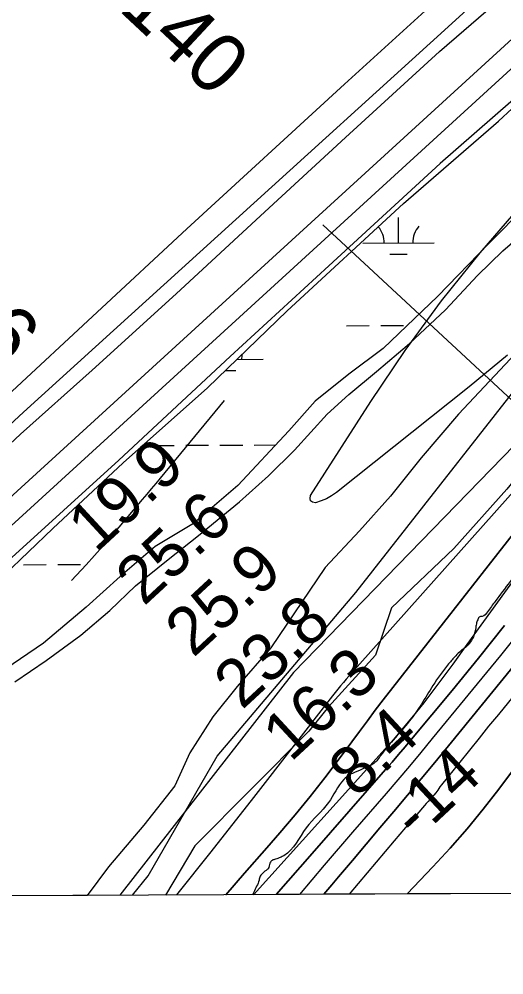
# Model space of a CAD drawing. Extents: x 3419139 to 3457078, y 540382 to 565875.
# Drawn here: x 3448697 to 3449376, y 545772 to 547111 of the extents above; entities that cross this region are included whole.
import ezdxf

# ---------------------------------------------------------------- set-up
doc = ezdxf.new("R2010")
doc.units = 0
for name, color, linetype in [('V-GRID-FRAM', 7, 'Continuous'), ('V-LEVE-TOET', 7, 'Continuous'), ('V-RIVR-EDGE', 7, 'Continuous'), ('V-RIVR-RANG', 7, 'Continuous'), ('V-RIVR-RANG-IDEN', 7, 'Continuous'), ('V-ROAD-CNTR', 7, 'Continuous'), ('V-SITE-VEGE', 7, 'Continuous'), ('V-SURV-LINE', 7, 'Continuous'), ('V-TOPO-DPTH', 7, 'Continuous'), ('V-TOPO-MAJR', 7, 'Continuous'), ('V-TOPO-MINR', 7, 'Continuous'), ('V-TOPO-WATR', 7, 'Continuous'), ('V-WETL-SWMP', 7, 'Continuous')]:
    doc.layers.add(name, color=color, linetype=linetype)

msp = doc.modelspace()

# ---------------------------------------------------------------- linework, layer by layer
at = {"layer": 'V-GRID-FRAM'}
msp.add_lwpolyline([(3423200.9, 563955.1), (3454837.9, 564093.1), (3454925.2, 545910.2), (3423272.3, 545772.1), (3423200.9, 563955.1)], dxfattribs=at)
at = {"layer": 'V-LEVE-TOET'}
for points in [[(3448002.8, 545880), (3448065.1, 545941.4), (3448175.5, 546041.1), (3448247.5, 546106.2), (3448363.9, 546215.8), (3448449.4, 546298.8), (3448569.8, 546408.5), (3448699, 546529.2), (3448799.5, 546619), (3448916.7, 546725.8), (3449041.1, 546840.6), (3449154, 546944.6), (3449285.6, 547065.4), (3449408.4, 547171.8), (3449532, 547283.4), (3449654, 547395.4), (3449787.5, 547516.1), (3449918.6, 547633.3), (3450053.8, 547757.6), (3450126.1, 547831.1)], [(3450138.4, 547682.7), (3450029.5, 547580.6), (3449932.1, 547490.5), (3449815.3, 547381.6), (3449766, 547336.8), (3449659.9, 547241.8), (3449558.5, 547148.9), (3449436.9, 547039.7), (3449286.7, 546908.2), (3449130.9, 546765.3), (3448992.6, 546638.2), (3448836.8, 546492.8), (3448681.4, 546351.8), (3448535.5, 546216.4), (3448408.4, 546097.6), (3448350.3, 546047.6), (3448249.8, 545950.7), (3448176, 545880.7)]]:
    msp.add_lwpolyline(points, dxfattribs=at)
at = {"layer": 'V-RIVR-EDGE'}
msp.add_spline([(3451925, 549011.8), (3451906.9, 548998.2), (3451896.5, 548990.8), (3451890.8, 548986.7), (3451875, 548972.3), (3451838.7, 548937.3), (3451815.1, 548916.8), (3451777.1, 548879.3), (3451754.8, 548857.1), (3451741.5, 548843.5), (3451725, 548828.3), (3451716.7, 548821.8), (3451713.4, 548821.3), (3451708.1, 548820.5), (3451704.7, 548816.8), (3451702.3, 548810.7), (3451684.1, 548789.3), (3451651.8, 548755.1), (3451627.4, 548730.8), (3451620, 548725.9), (3451613.8, 548725.5), (3451610.9, 548724.7), (3451608.8, 548722.6), (3451607.2, 548720.2), (3451606.3, 548711.9), (3451594.3, 548698.7), (3451584.8, 548688), (3451576.6, 548684.4), (3451565.8, 548677), (3451549.7, 548663), (3451524.5, 548637.9), (3451489.4, 548604.6), (3451461.7, 548579.1), (3451446.4, 548566.7), (3451433.6, 548556.9), (3451415.8, 548544.5), (3451408.4, 548537.9), (3451388.9, 548508.7), (3451359.9, 548468.4), (3451343, 548449), (3451327.3, 548433.4), (3451287.2, 548395.6), (3451273.9, 548379.5), (3451265.2, 548366.7), (3451258.2, 548357.3), (3451242.1, 548340), (3451208.6, 548307.1), (3451174.3, 548272.9), (3451127.1, 548222.3), (3451103.6, 548199.3), (3451092.8, 548191.1), (3451087.9, 548184.5), (3451081.7, 548175), (3451074.6, 548169.3), (3451066.4, 548163.1), (3451063.9, 548161), (3451061.4, 548154.9), (3451056.4, 548150.7), (3451049, 548144.2), (3451044.4, 548135.5), (3451038.6, 548125.6), (3451024.6, 548112.9), (3450996.9, 548090.7), (3450984.1, 548083.7), (3450968.4, 548079.6), (3450953.2, 548075.9), (3450948.2, 548073.1), (3450944.5, 548064.4), (3450943.2, 548062.4), (3450938.7, 548062.4), (3450937, 548059.9), (3450933.3, 548054.1), (3450926.3, 548049.6), (3450919.3, 548045.5), (3450916.4, 548042.6), (3450913.1, 548038.5), (3450907.7, 548036), (3450903.1, 548031.9), (3450898.6, 548027.4), (3450884.5, 548004.3), (3450877.5, 547990.3), (3450865.4, 547964), (3450858.4, 547953.3), (3450851.4, 547947.1), (3450846.4, 547943.8), (3450841.1, 547938.9), (3450836.9, 547933.9), (3450834, 547925.3), (3450830.3, 547920.8), (3450813.8, 547915.4), (3450791.5, 547902.3), (3450765.8, 547879.3), (3450757.2, 547871.9), (3450751.4, 547869.4), (3450748.5, 547869.8), (3450740.7, 547868.2), (3450728.7, 547857.1), (3450719.2, 547846.4), (3450715.4, 547842.7), (3450714.6, 547838.6), (3450712.5, 547834.9), (3450698.5, 547818.8), (3450679.9, 547799.1), (3450660, 547778.1), (3450655.5, 547773.1), (3450650.1, 547771.5), (3450644.3, 547771.5), (3450637.3, 547769.5), (3450622.4, 547753.8), (3450615, 547744.8), (3450605.5, 547736.6), (3450602.2, 547731.2), (3450596.8, 547715.1), (3450588.9, 547703.6), (3450582.7, 547699.9), (3450577.7, 547695.4), (3450564.1, 547681), (3450557.1, 547676.5), (3450549.2, 547672), (3450543.4, 547662.9), (3450538.5, 547651.8), (3450535.6, 547646), (3450535.1, 547638.6), (3450535.1, 547625), (3450533.4, 547618), (3450525.2, 547607.7), (3450500.3, 547578), (3450469.7, 547546.4), (3450444.9, 547518.8), (3450425.9, 547499.5), (3450395.3, 547464.5), (3450367.6, 547435.3), (3450339.1, 547404.8), (3450310.1, 547376.8), (3450301.5, 547370.3), (3450296.9, 547367.8), (3450289, 547356.7), (3450281.2, 547345.6), (3450275.8, 547338.6), (3450270.4, 547336.9), (3450265.1, 547332), (3450258.9, 547327.5), (3450246.1, 547318.4), (3450231.2, 547298.3), (3450212.1, 547275.6), (3450187.7, 547248.1), (3450160.9, 547218.4), (3450144.7, 547202.4), (3450126.5, 547184.3), (3450110, 547166.2), (3450091, 547148.1), (3450072.4, 547127.9), (3450049.6, 547104.1), (3450015.3, 547069.9), (3449993, 547047.3), (3449946.7, 546988.4), (3449899.5, 546934.9), (3449866.9, 546902), (3449840.4, 546865.8), (3449803.6, 546824.6), (3449770.9, 546786), (3449751, 546765.4), (3449725.8, 546739.9), (3449714.2, 546724.2), (3449695.6, 546703.3), (3449687.3, 546690.9), (3449677.4, 546669.1), (3449668.7, 546652.2), (3449652.1, 546629.9), (3449637.7, 546611), (3449605, 546571.5), (3449570.2, 546534.5), (3449552.1, 546517.2), (3449532.2, 546499.1), (3449526.4, 546495), (3449523.1, 546489.6), (3449519, 546484.3), (3449512.8, 546478.9), (3449498.3, 546467), (3449486.8, 546460.4), (3449478.1, 546456.8), (3449473.5, 546450.2), (3449462.8, 546427.5), (3449454.5, 546412.7), (3449449.1, 546400.7), (3449436.7, 546385.1), (3449418.1, 546364.9), (3449384.6, 546323), (3449363.5, 546295), (3449353.1, 546280.6), (3449345.3, 546274), (3449341.5, 546273.2), (3449339.9, 546270.7), (3449337.8, 546265.3), (3449336.6, 546258.7), (3449333.2, 546245.5), (3449327.4, 546236.1), (3449320, 546229.1), (3449315.4, 546225.8), (3449308.4, 546218.8), (3449298.5, 546207.7), (3449276.6, 546177.2), (3449260.4, 546151.3), (3449243.9, 546127.8), (3449220.7, 546100.7), (3449203.7, 546079.7), (3449193.8, 546068.1), (3449181.8, 546062), (3449167.8, 546055.8), (3449160.4, 546052.6), (3449151.7, 546045.6), (3449130.2, 546013.4), (3449099.1, 545978.1), (3449067.7, 545939), (3449062.7, 545936.5), (3449056.1, 545934), (3449051.2, 545932.4), (3449048.3, 545928.7), (3449045.8, 545920.9), (3449042.9, 545918.4), (3449036.7, 545913.1), (3449034.6, 545910.2), (3449033, 545904.8), (3449025.5, 545887.9), (3449024, 545884.4)], degree=3, dxfattribs=at)
at = {"layer": 'V-RIVR-RANG'}
msp.add_line((3449122.4, 546822.6), (3449854.9, 546141.9), dxfattribs=at)
at = {"layer": 'V-ROAD-CNTR'}
msp.add_lwpolyline([(3451271.6, 549074.2), (3450713.7, 548477.6), (3450243.6, 547984.9), (3450097.7, 547834.1), (3449843.6, 547597.6), (3449297.9, 547099.7), (3448703.3, 546560), (3448233.6, 546124.2), (3447968.6, 545883.1)], dxfattribs=at)
at = {"layer": 'V-SITE-VEGE'}
for p, q in [((3449356.5, 547205.5), (3449152.9, 547019.4)), ((3449152.9, 547019.4), (3448932, 546816.7)), ((3448932, 546816.7), (3448680.5, 546583.4)), ((3449374.4, 546786.2), (3449402, 546809.7)), ((3449339, 546751.6), (3449374.4, 546786.2)), ((3449294.2, 546703.6), (3449339, 546751.6)), ((3449453, 546707.5), (3449312.2, 546557.3)), ((3449243.8, 546656.4), (3449294.2, 546703.6)), ((3449197.4, 546617.1), (3449243.8, 546656.4)), ((3449158.9, 546584.9), (3449197.4, 546617.1)), ((3449128.2, 546557.4), (3449158.9, 546584.9)), ((3449082.6, 546507.1), (3449128.2, 546557.4)), ((3449312.2, 546557.3), (3449260.3, 546496)), ((3449046.4, 546470.9), (3449082.6, 546507.1)), ((3449260.3, 546496), (3449217, 546442.5)), ((3449005.5, 546434.8), (3449046.4, 546470.9)), ((3449217, 546442.5), (3449173.8, 546393.8)), ((3448948, 546387.6), (3449005.5, 546434.8)), ((3448905.6, 546353.8), (3448948, 546387.6)), ((3449173.8, 546393.8), (3449125.8, 546342.7)), ((3448859.9, 546316.8), (3448905.6, 546353.8)), ((3449125.8, 546342.7), (3449049.4, 546230.3)), ((3448823.8, 546282.2), (3448859.9, 546316.8)), ((3448783.6, 546247.7), (3448823.8, 546282.2)), ((3448734.9, 546212.3), (3448783.6, 546247.7)), ((3449049.4, 546230.3), (3449002.2, 546176)), ((3448690.8, 546182.4), (3448734.9, 546212.3)), ((3449002.2, 546176), (3448968.4, 546133.6)), ((3448968.4, 546133.6), (3448936.1, 546083.2)), ((3448936.1, 546083.2), (3448914.9, 546036.9)), ((3448914.9, 546036.9), (3448871.6, 545981.8)), ((3448871.6, 545981.8), (3448822.1, 545923.6)), ((3448822.1, 545923.6), (3448792.2, 545883.4)), ((3448792.2, 545883.4), (3448365.5, 545881.6))]:
    msp.add_line(p, q, dxfattribs=at)
msp.add_lwpolyline([(3448855.6, 545883.7), (3448877.5, 545910.6), (3448974.5, 546078.2), (3449168.5, 546307.6), (3449459.4, 546678.2), (3449507.9, 546704.6), (3449547.6, 546722.3), (3449586.8, 546707.9), (3449525, 546631.8), (3449483.6, 546579), (3449422.5, 546504.2), (3449380.2, 546452.3), (3449305.8, 546369.3), (3449218.5, 546286.3), (3449196.1, 546219.7), (3449130.5, 546147.3), (3449102.9, 546113.5), (3448943.1, 545953), (3448902.2, 545883.9)], dxfattribs=at)
at = {"layer": 'V-SURV-LINE'}
for points in [[(3448071.1, 545880.3), (3450108.1, 547741.9)], [(3450128.3, 547719.7), (3448115.8, 545880.5)]]:
    msp.add_lwpolyline(points, dxfattribs=at)
at = {"layer": 'V-TOPO-DPTH'}
for p, q in [((3449057.2, 545884.6), (3448986.3, 545884.3)), ((3449123.6, 545884.9), (3449057.2, 545884.6)), ((3449240.4, 545885.4), (3449123.6, 545884.9)), ((3449404.6, 545886.1), (3449240.4, 545885.4))]:
    msp.add_line(p, q, dxfattribs=at)
for points in [[(3448986.3, 545884.3), (3449012.8, 545914.4), (3449043.9, 545950), (3449062.3, 545971.2), (3449083.7, 545996.4), (3449104.7, 546022.1), (3449125.2, 546048.2), (3449145.2, 546074.6), (3449162.8, 546098.4), (3449173.7, 546113.1), (3449184.7, 546127.9), (3449195.7, 546142.6), (3449206.8, 546157.3), (3449478.9, 546504.8), (3449540.9, 546577.7), (3449695, 546754.9), (3449710.2, 546772.3), (3449725.5, 546789.5), (3449740.9, 546806.6), (3449756.4, 546823.7), (3449904.6, 546984.8), (3449946.5, 547030.5), (3449988.5, 547076.2), (3450030.4, 547121.9)], [(3450219.8, 547111.2), (3449961.3, 546809.2), (3449941.6, 546786.2), (3449922.1, 546763.1), (3449902.6, 546739.9), (3449883.3, 546716.7), (3449864, 546693.3), (3449844.9, 546669.9), (3449826, 546646.3), (3449807.1, 546622.6), (3449432.7, 546119.5), (3449426.6, 546110.1), (3449420.2, 546101), (3449369, 546032.4), (3449347.1, 546004.1), (3449324.5, 545976.4), (3449300.9, 545949.5), (3449276.6, 545923.2), (3449240.4, 545885.4)], [(3449240.4, 545885.4), (3449276.6, 545923.2), (3449300.9, 545949.5), (3449324.5, 545976.4), (3449347.1, 546004.1), (3449369, 546032.4), (3449420.2, 546101), (3449426.6, 546110.1), (3449432.7, 546119.5), (3449807.1, 546622.6), (3449826, 546646.3), (3449844.9, 546669.9), (3449864, 546693.3), (3449883.3, 546716.7), (3449902.6, 546739.9), (3449922.1, 546763.1), (3449941.6, 546786.2), (3449961.3, 546809.2), (3450219.8, 547111.2)], [(3449123.6, 545884.9), (3449134.8, 545898.1), (3449144.4, 545909.4), (3449163.7, 545932.2), (3449183.1, 545955.1), (3449202.4, 545977.9), (3449221.8, 546000.7), (3449241.1, 546023.6), (3449260.3, 546046.5), (3449279.4, 546069.6), (3449298.4, 546092.7), (3449629.3, 546498.6)], [(3449629.3, 546498.6), (3449298.4, 546092.7), (3449279.4, 546069.6), (3449260.3, 546046.5), (3449241.1, 546023.6), (3449221.8, 546000.7), (3449202.4, 545977.9), (3449183.1, 545955.1), (3449163.7, 545932.2), (3449144.4, 545909.4), (3449134.8, 545898.1), (3449123.6, 545884.9)], [(3449057.2, 545884.6), (3449107.2, 545942.1), (3449210.3, 546059.6), (3449219.4, 546070.1), (3449228.5, 546080.7), (3449237.5, 546091.3), (3449246.5, 546102), (3449303.4, 546170.4), (3449340.3, 546215.7), (3449376.9, 546261.3)], [(3449376.9, 546261.3), (3449340.3, 546215.7), (3449303.4, 546170.4), (3449246.5, 546102), (3449237.5, 546091.3), (3449228.5, 546080.7), (3449219.4, 546070.1), (3449210.3, 546059.6), (3449107.2, 545942.1), (3449057.2, 545884.6)]]:
    msp.add_lwpolyline(points, dxfattribs=at)
at = {"layer": 'V-TOPO-MAJR'}
msp.add_lwpolyline([(3449381.2, 546640.2), (3449327.3, 546595.7), (3449141.5, 546447.5), (3449134.7, 546442.8), (3449127.7, 546438.8), (3449120.1, 546435.8), (3449112.3, 546433.4), (3449108.1, 546434.2), (3449105.2, 546436.1), (3449104.5, 546439.3), (3449105.1, 546443.6), (3449189.4, 546575.1), (3449237.7, 546646.4), (3449288.4, 546716.1), (3449342.5, 546783.1), (3449398.9, 546848.3)], dxfattribs=at)
at = {"layer": 'V-TOPO-MINR'}
for points in [[(3450111.8, 547257.5), (3449908.2, 547029.7), (3449875, 546992.5), (3449841.7, 546955.3), (3449808.3, 546918.1), (3449775, 546881), (3449755.1, 546858.9), (3449731.7, 546832.8), (3449708.3, 546806.7), (3449684.9, 546780.6), (3449661.5, 546754.4), (3449155.1, 546186.1), (3449151.2, 546181.5), (3449147.3, 546176.9), (3449143.5, 546172.2), (3449139.7, 546167.5), (3449135.9, 546162.7), (3449025.1, 546020.4), (3448965.6, 545944.6), (3448917.5, 545884)], [(3450140.8, 547198.6), (3449757.3, 546791.4), (3449749.1, 546782.7), (3449741.1, 546773.9), (3449733.1, 546764.9), (3449725.2, 546756), (3449660.8, 546681.8), (3449621.4, 546635.2), (3449582.9, 546588), (3449545.7, 546539.7), (3449509.3, 546490.7), (3449324.2, 546234.7), (3449304.2, 546207.3), (3449286.4, 546183), (3449275.1, 546167.9), (3449263.6, 546152.9), (3449251.8, 546138.3), (3449239.7, 546123.7), (3449220.7, 546101.3), (3449218, 546098.1), (3449215.3, 546095), (3449212.5, 546091.9), (3449209.8, 546088.8), (3449025.4, 545884.4)], [(3450180.6, 547180.2), (3449936.8, 546918.2), (3449909.6, 546888.6), (3449882.7, 546858.8), (3449856.2, 546828.6), (3449829.9, 546798.2), (3449824.3, 546791.7), (3449801.2, 546764.2), (3449778.4, 546736.5), (3449756.1, 546708.5), (3449734, 546680.2), (3449621.3, 546533.8), (3449559.7, 546454.5), (3449371.4, 546219.4), (3449275.7, 546103), (3449259.7, 546083.7), (3449243.6, 546064.5), (3449227.4, 546045.3), (3449211.1, 546026.3), (3449164.1, 545971.8), (3449124.3, 545925.5), (3449089.5, 545884.7)], [(3449941.7, 547114.6), (3449912.2, 547080.4), (3449716.7, 546855.1), (3449712.3, 546850), (3449707.9, 546845), (3449703.4, 546840), (3449699, 546834.9), (3449692.8, 546828), (3449691.5, 546826.5), (3449688.7, 546823.4), (3449687.3, 546821.9), (3449661.2, 546793.6), (3449646.7, 546778), (3449632.1, 546762.4), (3449617.4, 546747), (3449602.5, 546731.7), (3449081.1, 546195.5), (3448837.8, 545883.6)], [(3450030.4, 547121.9), (3449988.5, 547076.2), (3449946.5, 547030.5), (3449904.6, 546984.8), (3449756.4, 546823.7), (3449740.9, 546806.6), (3449725.5, 546789.5), (3449710.2, 546772.3), (3449695, 546754.9), (3449540.9, 546577.7), (3449478.9, 546504.8), (3449206.8, 546157.3), (3449195.7, 546142.6), (3449184.7, 546127.9), (3449173.7, 546113.1), (3449162.8, 546098.4), (3449145.2, 546074.6), (3449125.2, 546048.2), (3449104.7, 546022.1), (3449083.7, 545996.4), (3449062.3, 545971.2), (3449043.9, 545950), (3449012.8, 545914.4), (3448986.3, 545884.3)], [(3450219.8, 547111.2), (3449961.3, 546809.2), (3449941.6, 546786.2), (3449922.1, 546763.1), (3449902.6, 546739.9), (3449883.3, 546716.7), (3449864, 546693.3), (3449844.9, 546669.9), (3449826, 546646.3), (3449807.1, 546622.6), (3449432.7, 546119.5), (3449426.6, 546110.1), (3449420.2, 546101), (3449369, 546032.4), (3449347.1, 546004.1), (3449324.5, 545976.4), (3449300.9, 545949.5), (3449276.6, 545923.2), (3449240.4, 545885.4)], [(3449746.7, 546602), (3449368.2, 546136.8), (3449354.6, 546120.2), (3449341.1, 546103.5), (3449327.6, 546086.8), (3449314.1, 546070), (3449288.5, 546038.4), (3449286.4, 546035.6), (3449284.8, 546033.2), (3449283.5, 546030.9), (3449283.2, 546030.6), (3449280.4, 546026.9), (3449277.7, 546023.7), (3449274.7, 546020.4), (3449272.2, 546017.7), (3449269.7, 546015), (3449267.3, 546012.3), (3449264.9, 546009.5), (3449253.8, 545996.8), (3449245.9, 545987.6), (3449238, 545978.4), (3449230.1, 545969.2), (3449222.3, 545959.9), (3449159.3, 545885)], [(3448770.5, 546324.2), (3448791, 546346.3), (3448814.3, 546372.6), (3448837.2, 546399.2), (3448869.9, 546437.9), (3448876.2, 546445.4), (3448882.5, 546452.9), (3448888.7, 546460.4), (3448895, 546467.9), (3448984.7, 546576.4)], [(3449629.3, 546498.6), (3449298.4, 546092.7), (3449279.4, 546069.6), (3449260.3, 546046.5), (3449241.1, 546023.6), (3449221.8, 546000.7), (3449202.4, 545977.9), (3449183.1, 545955.1), (3449163.7, 545932.2), (3449144.4, 545909.4), (3449134.8, 545898.1), (3449123.6, 545884.9)]]:
    msp.add_lwpolyline(points, dxfattribs=at)
at = {"layer": 'V-TOPO-WATR'}
msp.add_lwpolyline([(3449376.9, 546261.3), (3449340.3, 546215.7), (3449303.4, 546170.4), (3449246.5, 546102), (3449237.5, 546091.3), (3449228.5, 546080.7), (3449219.4, 546070.1), (3449210.3, 546059.6), (3449107.2, 545942.1), (3449057.2, 545884.6)], dxfattribs=at)
at = {"layer": 'V-WETL-SWMP'}
for p, q in [((3449368.2, 546967.8), (3449503.5, 547093.6)), ((3449235.3, 546852.3), (3449368.2, 546967.8)), ((3449427.1, 546869.5), (3449354.8, 546796.4)), ((3449072.4, 546702.1), (3449235.3, 546852.3)), ((3449228.4, 546796.9), (3449228.2, 546832.9)), ((3449178.4, 546796.7), (3449278.4, 546797.2)), ((3449354.8, 546796.4), (3449283.2, 546722.5)), ((3449216.4, 546781.5), (3449240.4, 546781.6)), ((3449283.2, 546722.5), (3449206.9, 546649.4)), ((3448960.7, 546594.4), (3449072.4, 546702.1)), ((3449155.4, 546681.2), (3449187.4, 546681.3)), ((3449203.4, 546681.4), (3449235.4, 546681.5)), ((3449206.9, 546649.4), (3449158.9, 546613.2)), ((3449001.9, 546634.1), (3449038.6, 546634.3)), ((3448985.8, 546618.6), (3449000.7, 546618.7)), ((3449158.9, 546613.2), (3449111.7, 546575.5)), ((3448842.7, 546489.1), (3448960.7, 546594.4)), ((3449111.7, 546575.5), (3449074.7, 546533.8)), ((3449074.7, 546533.8), (3449003.1, 546457.6)), ((3448882.3, 546513.5), (3448914.3, 546513.6)), ((3448930.3, 546513.7), (3448962.3, 546513.9)), ((3448978.3, 546513.9), (3449010.3, 546514.1)), ((3449026.3, 546514.1), (3449056.4, 546514.3)), ((3448744.4, 546397.1), (3448842.7, 546489.1)), ((3449003.1, 546457.6), (3448941, 546404.1)), ((3448941, 546404.1), (3448887.5, 546371.9)), ((3448675.9, 546331.8), (3448744.4, 546397.1)), ((3448887.5, 546371.9), (3448838.7, 546330.2)), ((3448703, 546346.5), (3448735, 546346.7)), ((3448751, 546346.8), (3448783, 546346.9)), ((3448838.7, 546330.2), (3448790.7, 546287)), ((3448790.7, 546287), (3448730.9, 546236.7)), ((3448730.9, 546236.7), (3448653.9, 546184))]:
    msp.add_line(p, q, dxfattribs=at)
for centre, start, end in [((3449173.1, 546797.2), 359.4782, 40.0277), ((3449283.6, 546797.7), 139.4782, 181.0218), ((3449043.8, 546634.8), 169.5667, 181.0218)]:
    msp.add_arc(centre, 35.2, start, end, dxfattribs=at)

# ---------------------------------------------------------------- texts
at = {"layer": 'V-RIVR-RANG'}
for s, rotation, p in [('19.9', 42.7783, (3448804.6, 546361.8)), ('25.6', 42.7783, (3448871.6, 546287.5)), ('25.9', 42.7783, (3448940.8, 546215.3)), ('23.8', 42.7783, (3449009.1, 546142.3)), ('16.3', 42.7783, (3449077.2, 546069)), ('8.4', 42.7783, (3449169.7, 546018.4)), ('-14', 43.0594, (3449253.6, 545959.4))]:
    msp.add_text(s, height=67, rotation=rotation, dxfattribs=at).set_placement(p)
at = {"layer": 'V-RIVR-RANG-IDEN'}
for s, rotation, p in [('U-140', 316.9593, (3448748.8, 547204.4)), ('R-154.6', 312.9176, (3448402.5, 546907.8))]:
    msp.add_text(s, height=83, rotation=rotation, dxfattribs=at).set_placement(p)

doc.saveas('drawing.dxf')
